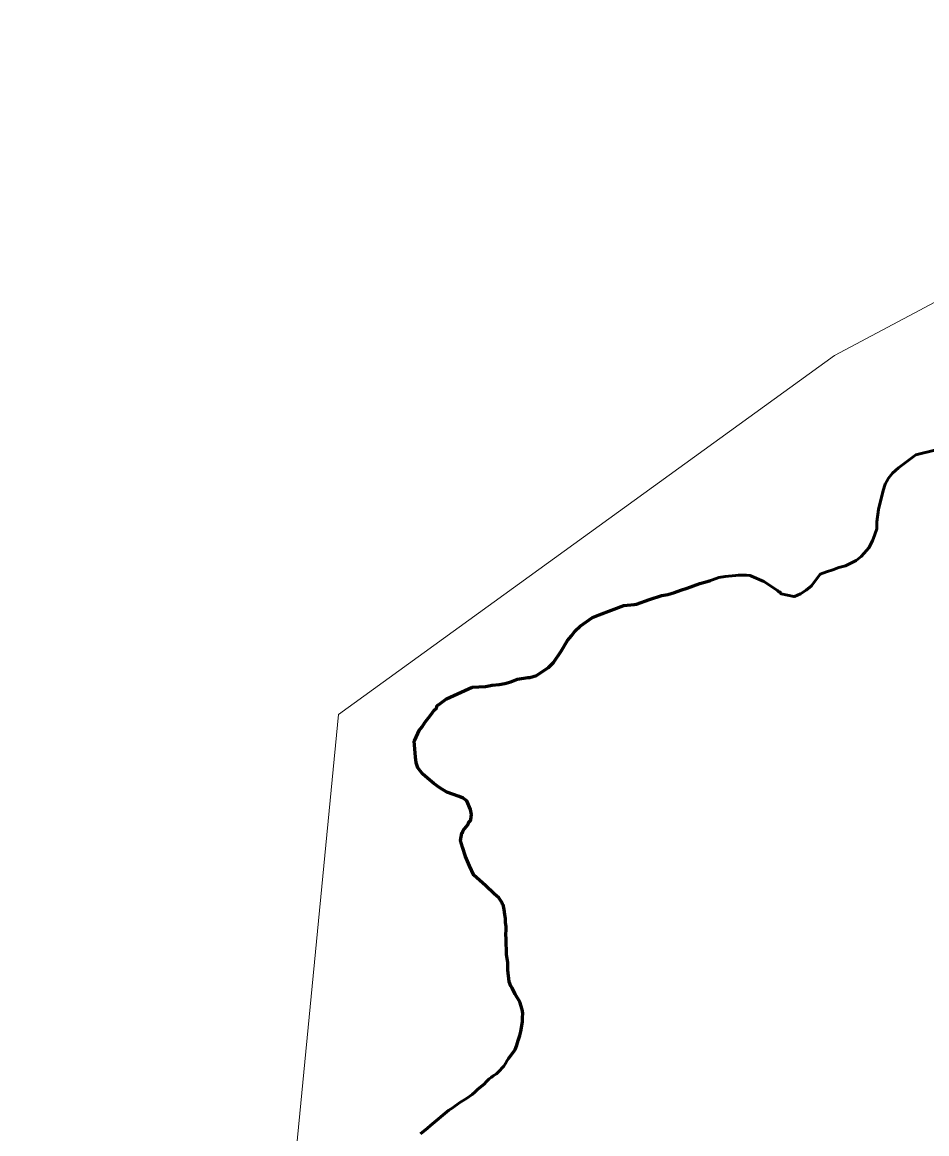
# Model space of a CAD drawing. Extents: x -1643653 to 4543381, y 1624270 to 13878484.
# Drawn here: x 804220 to 804956, y 9022670 to 9023576 of the extents above; entities that cross this region are included whole.
import ezdxf

# ---------------------------------------------------------------- set-up
doc = ezdxf.new("R2010")
doc.units = 0
doc.header["$LTSCALE"] = 200
doc.linetypes.add('LONG_DASH_SHORT_DASH', pattern=[9.9, 6, -1.2, 1.5, -1.2])
doc.layers.add('1', color=7, linetype='Continuous', lineweight=13)
doc.layers.add('27', color=7, linetype='Continuous', lineweight=53)

msp = doc.modelspace()

# ---------------------------------------------------------------- linework, layer by layer
at = {"layer": '1'}
for points in [[(807126, 9013554.3), (805831.2, 9014683.5), (804956.4, 9014561), (803779.5, 9015538.2), (802903.5, 9015653.1), (801522.3, 9016894.9), (800901.2, 9016842.4), (800376.3, 9017157.5), (799886.4, 9016711.1), (799746.4, 9016868.7), (799540.1, 9016834.7), (799794.2, 9017234.1), (799926.4, 9018248.5), (800734.8, 9018666.7), (801270.7, 9019718.2), (802746.2, 9020198.7), (804393.9, 9022148.4), (804477.4, 9023011.8), (804881.1, 9023304.3), (805354.3, 9023555), (806014.4, 9022695.6), (806410.3, 9021665.8)], [(804963.9, 9023227.4), (804947.4, 9023223.2), (804933.3, 9023212.8), (804928.4, 9023208.4), (804925.3, 9023204.3), (804922.4, 9023199.4), (804920.9, 9023194.3), (804917.1, 9023178.8), (804915.8, 9023168.8), (804915.7, 9023163.1), (804914.2, 9023158.3), (804912.3, 9023153.3), (804909.1, 9023147.6), (804905.5, 9023143.3), (804902.9, 9023140.6), (804898.9, 9023137.3), (804890.1, 9023133), (804884.8, 9023131.6), (804879.8, 9023129.7), (804874.6, 9023128), (804869.6, 9023126.1), (804862.4, 9023116.7), (804858.3, 9023113), (804853.5, 9023110.1), (804848.8, 9023108), (804848.2, 9023107.9), (804837.8, 9023110.2), (804837.4, 9023110.5), (804837, 9023111.5), (804835.8, 9023111.7), (804834.8, 9023112.7), (804823.6, 9023120.1), (804813.6, 9023124.6), (804812.5, 9023125), (804809.4, 9023125.3), (804802.7, 9023125.2), (804800.7, 9023125), (804792.2, 9023124.3), (804787.1, 9023123.3), (804781.9, 9023121.4), (804777.6, 9023120), (804771.5, 9023118.4), (804761.4, 9023114.7), (804756.2, 9023113.2), (804751, 9023111.3), (804745.5, 9023109.6), (804740.6, 9023108.7), (804730.7, 9023105.5), (804720.1, 9023101.6), (804718, 9023101.3), (804709.7, 9023100.6), (804689.5, 9023093), (804684.3, 9023090.7), (804674.1, 9023083.8), (804670.2, 9023079.9), (804667, 9023075.8), (804663.8, 9023072.2), (804658.6, 9023063.5), (804652.5, 9023054.1), (804648.3, 9023050), (804643.6, 9023046.8), (804638.6, 9023043.7), (804633.3, 9023042), (804631.5, 9023041.9), (804623.1, 9023040.7), (804617.7, 9023038.4), (804612.7, 9023037.2), (804608.1, 9023036.3), (804602.4, 9023035.8), (804597, 9023034.6), (804586.3, 9023034.1)], [(804586.3, 9023034.1), (804565.4, 9023024.6), (804558.9, 9023019.7), (804557.7, 9023019.1), (804557.2, 9023017), (804555.3, 9023015.3), (804552.7, 9023011.5), (804547.8, 9023005.2), (804545.4, 9023001.9), (804543, 9022998.8), (804539.6, 9022990.9), (804539.1, 9022990.3), (804540, 9022977.1), (804540.7, 9022972.5), (804542.1, 9022968.5), (804545.8, 9022963.6), (804549.8, 9022960), (804554.9, 9022955.6), (804559.8, 9022952), (804565.5, 9022948.6), (804575.6, 9022945), (804579, 9022943.6), (804581.8, 9022941.6), (804585, 9022934.6), (804585.6, 9022930.3), (804585.1, 9022926.3), (804584.8, 9022925.6), (804583.4, 9022924.2), (804582.6, 9022922.1), (804579, 9022917.3), (804578.5, 9022916.1), (804577.7, 9022915.2), (804576.7, 9022909.2), (804578.4, 9022903.7)], [(804578.4, 9022903.7), (804580.7, 9022896.2), (804584.1, 9022888.5)], [(804584.1, 9022888.5), (804587.5, 9022880.9), (804597.2, 9022872.7), (804604.1, 9022865.7), (804608, 9022862.5), (804610.6, 9022858.6), (804610.8, 9022857.4), (804611.4, 9022857.1), (804612.3, 9022853.1), (804612.7, 9022849), (804613.3, 9022845.7), (804613.3, 9022842.5), (804614, 9022839.2), (804614, 9022836.1), (804613.7, 9022832.9), (804614, 9022828.8), (804614.1, 9022816.3), (804615.3, 9022809.8), (804615.4, 9022803.5), (804616.4, 9022794), (804617.7, 9022790.6), (804618.7, 9022789.2), (804621.2, 9022784.2), (804625.1, 9022777.8), (804627, 9022771.5), (804627.4, 9022768.5), (804627.1, 9022764.9), (804627.1, 9022761.6), (804625.8, 9022753.7), (804624.9, 9022750.3), (804623.6, 9022746.4), (804622.7, 9022742.5), (804621.1, 9022739.1), (804620.1, 9022737.3), (804615.8, 9022731.7), (804614.7, 9022730), (804613.4, 9022727.5), (804611.9, 9022725.4), (804607.5, 9022720.6), (804606, 9022719.3), (804603.4, 9022717.6), (804601.7, 9022716.1), (804600.1, 9022715.1), (804597.7, 9022712.7), (804596.3, 9022711), (804590.6, 9022706.4), (804588.3, 9022704.2), (804586.1, 9022702.3), (804581.6, 9022699.1), (804576.3, 9022695.8), (804569.9, 9022691.2), (804567.2, 9022689.6), (804552.3, 9022677.1), (804549.9, 9022674.9), (804544.2, 9022670.3)]]:
    msp.add_lwpolyline(points, dxfattribs=at)
at = {"layer": '1', "lineweight": 53}
for points in [[(804586.3, 9023034.1), (804597, 9023034.6), (804602.4, 9023035.8), (804608.1, 9023036.3), (804612.7, 9023037.2), (804617.7, 9023038.4), (804623.1, 9023040.7), (804631.5, 9023041.9), (804633.3, 9023042), (804638.6, 9023043.7), (804643.6, 9023046.8), (804648.3, 9023050), (804652.5, 9023054.1), (804658.6, 9023063.5), (804663.8, 9023072.2), (804667, 9023075.8), (804670.2, 9023079.9), (804674.1, 9023083.8), (804684.3, 9023090.7), (804689.5, 9023093), (804709.7, 9023100.6), (804718, 9023101.3), (804720.1, 9023101.6), (804730.7, 9023105.5), (804740.6, 9023108.7), (804745.5, 9023109.6), (804751, 9023111.3), (804756.2, 9023113.2), (804761.4, 9023114.7), (804771.5, 9023118.4), (804777.6, 9023120), (804781.9, 9023121.4), (804787.1, 9023123.3), (804792.2, 9023124.3), (804800.7, 9023125), (804802.7, 9023125.2), (804809.4, 9023125.3), (804812.5, 9023125), (804813.6, 9023124.6), (804823.6, 9023120.1), (804834.8, 9023112.7), (804835.8, 9023111.7), (804837, 9023111.5), (804837.4, 9023110.5), (804837.8, 9023110.2), (804848.2, 9023107.9), (804848.8, 9023108), (804853.5, 9023110.1), (804858.3, 9023113), (804862.4, 9023116.7), (804869.6, 9023126.1), (804874.6, 9023128), (804879.8, 9023129.7), (804884.8, 9023131.6), (804890.1, 9023133), (804898.9, 9023137.3), (804902.9, 9023140.6), (804905.5, 9023143.3), (804909.1, 9023147.6), (804912.3, 9023153.3), (804914.2, 9023158.3), (804915.7, 9023163.1), (804915.8, 9023168.8), (804917.1, 9023178.8), (804920.9, 9023194.3), (804922.4, 9023199.4), (804925.3, 9023204.3), (804928.4, 9023208.4), (804933.3, 9023212.8), (804947.4, 9023223.2), (804963.9, 9023227.4)], [(804578.4, 9022903.7), (804576.7, 9022909.2), (804577.7, 9022915.2), (804578.5, 9022916.1), (804579, 9022917.3), (804582.6, 9022922.1), (804583.4, 9022924.2), (804584.8, 9022925.6), (804585.1, 9022926.3), (804585.6, 9022930.3), (804585, 9022934.6), (804581.8, 9022941.6), (804579, 9022943.6), (804575.6, 9022945), (804565.5, 9022948.6), (804559.8, 9022952), (804554.9, 9022955.6), (804549.8, 9022960), (804545.8, 9022963.6), (804542.1, 9022968.5), (804540.7, 9022972.5), (804540, 9022977.1), (804539.1, 9022990.3), (804539.6, 9022990.9), (804543, 9022998.8), (804545.4, 9023001.9), (804547.8, 9023005.2), (804552.7, 9023011.5), (804555.3, 9023015.3), (804557.2, 9023017), (804557.7, 9023019.1), (804558.9, 9023019.7), (804565.4, 9023024.6), (804586.3, 9023034.1)], [(804584.1, 9022888.5), (804580.7, 9022896.2), (804578.4, 9022903.7)], [(804544.2, 9022670.3), (804549.9, 9022674.9), (804552.3, 9022677.1), (804567.2, 9022689.6), (804569.9, 9022691.2), (804576.3, 9022695.8), (804581.6, 9022699.1), (804586.1, 9022702.3), (804588.3, 9022704.2), (804590.6, 9022706.4), (804596.3, 9022711), (804597.7, 9022712.7), (804600.1, 9022715.1), (804601.7, 9022716.1), (804603.4, 9022717.6), (804606, 9022719.3), (804607.5, 9022720.6), (804611.9, 9022725.4), (804613.4, 9022727.5), (804614.7, 9022730), (804615.8, 9022731.7), (804620.1, 9022737.3), (804621.1, 9022739.1), (804622.7, 9022742.5), (804623.6, 9022746.4), (804624.9, 9022750.3), (804625.8, 9022753.7), (804627.1, 9022761.6), (804627.1, 9022764.9), (804627.4, 9022768.5), (804627, 9022771.5), (804625.1, 9022777.8), (804621.2, 9022784.2), (804618.7, 9022789.2), (804617.7, 9022790.6), (804616.4, 9022794), (804615.4, 9022803.5), (804615.3, 9022809.8), (804614.1, 9022816.3), (804614, 9022828.8), (804613.7, 9022832.9), (804614, 9022836.1), (804614, 9022839.2), (804613.3, 9022842.5), (804613.3, 9022845.7), (804612.7, 9022849), (804612.3, 9022853.1), (804611.4, 9022857.1), (804610.8, 9022857.4), (804610.6, 9022858.6), (804608, 9022862.5), (804604.1, 9022865.7), (804597.2, 9022872.7), (804587.5, 9022880.9), (804584.1, 9022888.5)]]:
    msp.add_lwpolyline(points, dxfattribs=at)
at = {"layer": '1', "linetype": 'LONG_DASH_SHORT_DASH', "lineweight": 60}
for points in [[(804586.3, 9023034.1), (804597, 9023034.6), (804602.4, 9023035.8), (804608.1, 9023036.3), (804612.7, 9023037.2), (804617.7, 9023038.4), (804623.1, 9023040.7), (804631.5, 9023041.9), (804633.3, 9023042), (804638.6, 9023043.7), (804643.6, 9023046.8), (804648.3, 9023050), (804652.5, 9023054.1), (804658.6, 9023063.5), (804663.8, 9023072.2), (804667, 9023075.8), (804670.2, 9023079.9), (804674.1, 9023083.8), (804684.3, 9023090.7), (804689.5, 9023093), (804709.7, 9023100.6), (804718, 9023101.3), (804720.1, 9023101.6), (804730.7, 9023105.5), (804740.6, 9023108.7), (804745.5, 9023109.6), (804751, 9023111.3), (804756.2, 9023113.2), (804761.4, 9023114.7), (804771.5, 9023118.4), (804777.6, 9023120), (804780.3, 9023120.9)], [(804578.4, 9022903.7), (804576.7, 9022909.2), (804577.7, 9022915.2), (804578.5, 9022916.1), (804579, 9022917.3), (804582.6, 9022922.1), (804583.4, 9022924.2), (804584.8, 9022925.6), (804585.1, 9022926.3), (804585.6, 9022930.3), (804585, 9022934.6), (804581.8, 9022941.6), (804579, 9022943.6), (804575.6, 9022945), (804565.5, 9022948.6), (804559.8, 9022952), (804554.9, 9022955.6), (804549.8, 9022960), (804545.8, 9022963.6), (804542.1, 9022968.5), (804540.7, 9022972.5), (804540, 9022977.1), (804539.1, 9022990.3), (804539.6, 9022990.9), (804543, 9022998.8), (804545.4, 9023001.9), (804547.8, 9023005.2), (804552.7, 9023011.5), (804555.3, 9023015.3), (804557.2, 9023017), (804557.7, 9023019.1), (804558.9, 9023019.7), (804565.4, 9023024.6), (804586.3, 9023034.1)], [(804584.1, 9022888.5), (804580.7, 9022896.2), (804578.4, 9022903.7)], [(804615.8, 9022731.7), (804620.1, 9022737.3), (804621.1, 9022739.1), (804622.7, 9022742.5), (804623.6, 9022746.4), (804624.9, 9022750.3), (804625.8, 9022753.7), (804627.1, 9022761.6), (804627.1, 9022764.9), (804627.4, 9022768.5), (804627, 9022771.5), (804625.1, 9022777.8), (804621.2, 9022784.2), (804618.7, 9022789.2), (804617.7, 9022790.6), (804616.4, 9022794), (804615.4, 9022803.5), (804615.3, 9022809.8), (804614.1, 9022816.3), (804614, 9022828.8), (804613.7, 9022832.9), (804614, 9022836.1), (804614, 9022839.2), (804613.3, 9022842.5), (804613.3, 9022845.7), (804612.7, 9022849), (804612.3, 9022853.1), (804611.4, 9022857.1), (804610.8, 9022857.4), (804610.6, 9022858.6), (804608, 9022862.5), (804604.1, 9022865.7), (804597.2, 9022872.7), (804587.5, 9022880.9), (804584.1, 9022888.5)]]:
    msp.add_lwpolyline(points, dxfattribs=at)
at = {"layer": '1', "lineweight": 25}
msp.add_spline([(814781, 9009175.5), (814787.2, 9009173.4), (814796.9, 9009173.4), (814799.4, 9009172.4), (814805.1, 9009174.5), (814805.6, 9009176.5), (814811.7, 9009179.5), (814811.7, 9009179.5), (814801.5, 9009181), (814790.7, 9009181.5), (814784.1, 9009183.1), (814777.4, 9009185.1), (814778.4, 9009175.5)], degree=3, dxfattribs=at)
at = {"layer": '27', "lineweight": 13}
for points in [[(804963.9, 9023227.4), (804947.4, 9023223.2), (804933.3, 9023212.8), (804928.4, 9023208.4), (804925.3, 9023204.3), (804922.4, 9023199.4), (804920.9, 9023194.3), (804917.1, 9023178.8), (804915.8, 9023168.8), (804915.7, 9023163.1), (804914.2, 9023158.3), (804912.3, 9023153.3), (804909.1, 9023147.6), (804905.5, 9023143.3), (804902.9, 9023140.6), (804898.9, 9023137.3), (804890.1, 9023133), (804884.8, 9023131.6), (804879.8, 9023129.7), (804874.6, 9023128), (804869.6, 9023126.1), (804862.4, 9023116.7), (804858.3, 9023113), (804853.5, 9023110.1), (804848.8, 9023108), (804848.2, 9023107.9), (804837.8, 9023110.2), (804837.4, 9023110.5), (804837, 9023111.5), (804835.8, 9023111.7), (804834.8, 9023112.7), (804823.6, 9023120.1), (804813.6, 9023124.6), (804812.5, 9023125), (804809.4, 9023125.3), (804802.7, 9023125.2), (804800.7, 9023125), (804792.2, 9023124.3), (804787.1, 9023123.3), (804781.9, 9023121.4), (804777.6, 9023120), (804771.5, 9023118.4), (804761.4, 9023114.7), (804756.2, 9023113.2), (804751, 9023111.3), (804745.5, 9023109.6), (804740.6, 9023108.7), (804730.7, 9023105.5), (804720.1, 9023101.6), (804718, 9023101.3), (804709.7, 9023100.6), (804689.5, 9023093), (804684.3, 9023090.7), (804674.1, 9023083.8), (804670.2, 9023079.9), (804667, 9023075.8), (804663.8, 9023072.2), (804658.6, 9023063.5), (804652.5, 9023054.1), (804648.3, 9023050), (804643.6, 9023046.8), (804638.6, 9023043.7), (804633.3, 9023042), (804631.5, 9023041.9), (804623.1, 9023040.7), (804617.7, 9023038.4), (804612.7, 9023037.2), (804608.1, 9023036.3), (804602.4, 9023035.8), (804597, 9023034.6), (804586.3, 9023034.1)], [(804586.3, 9023034.1), (804565.4, 9023024.6), (804558.9, 9023019.7), (804557.7, 9023019.1), (804557.2, 9023017), (804555.3, 9023015.3), (804552.7, 9023011.5), (804547.8, 9023005.2), (804545.4, 9023001.9), (804543, 9022998.8), (804539.6, 9022990.9), (804539.1, 9022990.3), (804540, 9022977.1), (804540.7, 9022972.5), (804542.1, 9022968.5), (804545.8, 9022963.6), (804549.8, 9022960), (804554.9, 9022955.6), (804559.8, 9022952), (804565.5, 9022948.6), (804575.6, 9022945), (804579, 9022943.6), (804581.8, 9022941.6), (804585, 9022934.6), (804585.6, 9022930.3), (804585.1, 9022926.3), (804584.8, 9022925.6), (804583.4, 9022924.2), (804582.6, 9022922.1), (804579, 9022917.3), (804578.5, 9022916.1), (804577.7, 9022915.2), (804576.7, 9022909.2), (804578.4, 9022903.7)], [(804578.4, 9022903.7), (804580.7, 9022896.2), (804584.1, 9022888.5)], [(804584.1, 9022888.5), (804587.5, 9022880.9), (804597.2, 9022872.7), (804604.1, 9022865.7), (804608, 9022862.5), (804610.6, 9022858.6), (804610.8, 9022857.4), (804611.4, 9022857.1), (804612.3, 9022853.1), (804612.7, 9022849), (804613.3, 9022845.7), (804613.3, 9022842.5), (804614, 9022839.2), (804614, 9022836.1), (804613.7, 9022832.9), (804614, 9022828.8), (804614.1, 9022816.3), (804615.3, 9022809.8), (804615.4, 9022803.5), (804616.4, 9022794), (804617.7, 9022790.6), (804618.7, 9022789.2), (804621.2, 9022784.2), (804625.1, 9022777.8), (804627, 9022771.5), (804627.4, 9022768.5), (804627.1, 9022764.9), (804627.1, 9022761.6), (804625.8, 9022753.7), (804624.9, 9022750.3), (804623.6, 9022746.4), (804622.7, 9022742.5), (804621.1, 9022739.1), (804620.1, 9022737.3), (804615.8, 9022731.7), (804614.7, 9022730), (804613.4, 9022727.5), (804611.9, 9022725.4), (804607.5, 9022720.6), (804606, 9022719.3), (804603.4, 9022717.6), (804601.7, 9022716.1), (804600.1, 9022715.1), (804597.7, 9022712.7), (804596.3, 9022711), (804590.6, 9022706.4), (804588.3, 9022704.2), (804586.1, 9022702.3), (804581.6, 9022699.1), (804576.3, 9022695.8), (804569.9, 9022691.2), (804567.2, 9022689.6), (804552.3, 9022677.1), (804549.9, 9022674.9), (804544.2, 9022670.3)]]:
    msp.add_lwpolyline(points, dxfattribs=at)

doc.saveas('drawing.dxf')
